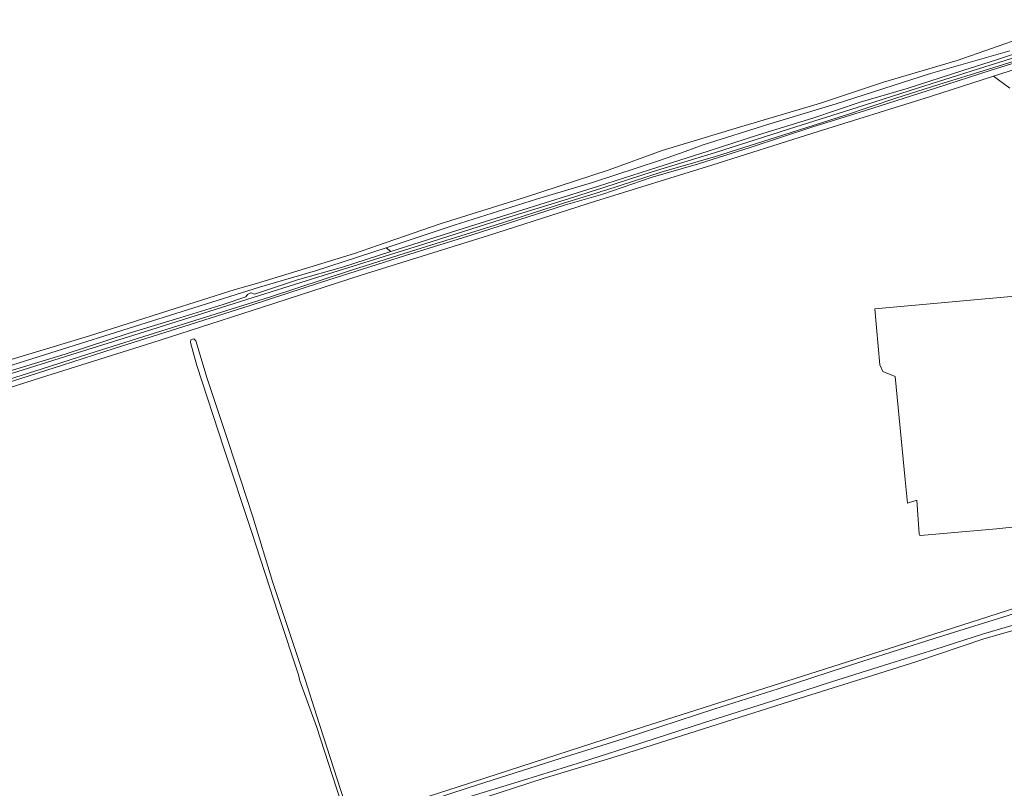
# Model space of a CAD drawing. Header units: metres. Extents: x 168032 to 180145, y 382923 to 399665.
# Tile 287 of 293: x 169970 to 170475, y 397678 to 398072. Entities that reach past the tile are written whole.
import ezdxf

# ---------------------------------------------------------------- set-up
doc = ezdxf.new("R2010")
doc.units = ezdxf.units.M
for name, color, linetype, lineweight in [('B-WE-GR-BEPLANTING_CULTUUR_BOSPLANTSOEN-GV', 8, 'Continuous', 18), ('B-WE-GR-GRAS-GV', 8, 'Continuous', 18), ('B-WE-GR-HOUTWAL-GV', 8, 'Continuous', 18), ('B-WE-OG-TERREIN_CULTUURSCHEIDING-GV', 8, 'Continuous', 18), ('B-WE-OG-WATER_GREPPEL-GV', 8, 'Continuous', 18), ('B-WE-OG-WATER_SLOOT-GV', 8, 'Continuous', 18), ('B-WE-VH-VERHARDING_FUNDERING_ZAND-GV', 8, 'Continuous', 18)]:
    doc.layers.add(name, color=color, linetype=linetype, lineweight=lineweight)

msp = doc.modelspace()

# ---------------------------------------------------------------- linework, layer by layer
at = {"layer": 'B-WE-GR-BEPLANTING_CULTUUR_BOSPLANTSOEN-GV', "flags": 128}
for points in [[(170489.088, 397770.609), (170438.54, 397754.907), (170401.998, 397743.243), (170358.556, 397729.038), (170326.205, 397718.801), (170279.201, 397703.406), (170246.905, 397693.446), (170200.29, 397678.466), (170168.35, 397668.13)], [(170187.195, 397669.776), (170227.539, 397682.152), (170258.282, 397691.704), (170289.173, 397701.589), (170320.338, 397711.61), (170359.157, 397723.998), (170385.959, 397732.682), (170415.941, 397742.055), (170438.934, 397749.336), (170463.944, 397757.357), (170481.924, 397762.613)]]:
    msp.add_lwpolyline(points, dxfattribs=at)
at = {"layer": 'B-WE-GR-GRAS-GV', "flags": 128}
for points in [[(170477.351, 398037.088), (170469.048, 398043.288), (170436.751, 398032.974), (170376.426, 398014.03), (170324.674, 397997.679), (170264.984, 397979.211), (170210.162, 397961.695), (170144.915, 397941.323), (170094.803, 397925.024), (170056.606, 397912.75), (170037.494, 397906.609), (169980.45, 397888.565), (169937.323, 397874.912)], [(170488.277, 397812.997), (170470.535, 397811.25), (170431.646, 397807.82), (170431.029, 397807.889), (170430.892, 397808.643), (170429.644, 397825.825), (170424.833, 397824.279), (170423.669, 397836.282), (170418.534, 397889.236), (170412.216, 397891.807), (170410.702, 397895.331), (170408.209, 397923.996), (170485.54, 397931.071)], [(170168.15, 397670.317), (170200.386, 397680.78), (170202.44, 397681.446), (170281.493, 397707.105), (170405.961, 397746.658), (170490.024, 397773.78)]]:
    msp.add_lwpolyline(points, dxfattribs=at)
msp.add_lwpolyline([(170132.113, 397678.242), (170121.953, 397709.754), (170113.483, 397733.256), (170112.684, 397736.369), (170102.291, 397767.818), (170088.625, 397809.786), (170074.409, 397852.607), (170060.625, 397894.992), (170057.28, 397906.72), (170057.593, 397908.146), (170058.386, 397908.449), (170058.982, 397908.676), (170060.149, 397907.521), (170065.948, 397888.347), (170076.725, 397855.95), (170089.285, 397817.286), (170099.386, 397784.136), (170105.481, 397765.702), (170116.33, 397733.418), (170121.874, 397715.628), (170136.161, 397671.654), (170138.701, 397662.129), (170137.67, 397661.573)], close=True, dxfattribs=at)
at = {"layer": 'B-WE-GR-HOUTWAL-GV', "flags": 128}
msp.add_lwpolyline([(169965.654, 397892.316), (169993.095, 397900.814), (170025.981, 397911.538), (170051.895, 397919.371), (170074.124, 397926.246), (170085.791, 397930.183), (170086.562, 397931.373), (170088.245, 397932.179), (170090.136, 397931.48), (170112.244, 397938.882), (170135.211, 397945.379), (170160.135, 397953.346), (170157.675, 397955.334), (170121.431, 397943.533), (170092.685, 397935.184), (169991.761, 397903.251), (169933.595, 397884.945)], dxfattribs=at)
at = {"layer": 'B-WE-OG-TERREIN_CULTUURSCHEIDING-GV', "flags": 128}
for points in [[(170498.006, 398055.849), (170467.854, 398046.341), (170439.282, 398037.193), (170402.881, 398025.63), (170375.818, 398017.17), (170344.777, 398006.982), (170317.71, 397998.357), (170293.584, 397991.432), (170268.678, 397982.855), (170249.512, 397977.33), (170201.742, 397961.926), (170167.511, 397951.286), (170123.953, 397937.459), (170088.47, 397925.964), (170050.095, 397913.723), (170018.22, 397903.594), (169991.673, 397895.038), (169929.039, 397875.079)], [(169937.323, 397874.912), (169980.45, 397888.565), (170037.494, 397906.609), (170056.606, 397912.75), (170094.803, 397925.024), (170144.915, 397941.323), (170210.162, 397961.695), (170264.984, 397979.211), (170324.674, 397997.679), (170376.426, 398014.03), (170436.751, 398032.974), (170469.048, 398043.288), (170489.286, 398049.75)]]:
    msp.add_lwpolyline(points, dxfattribs=at)
at = {"layer": 'B-WE-OG-WATER_GREPPEL-GV', "flags": 128}
for points in [[(170490.024, 397773.78), (170405.961, 397746.658), (170281.493, 397707.105), (170202.44, 397681.446), (170200.386, 397680.78), (170168.15, 397670.317)], [(170168.35, 397668.13), (170200.29, 397678.466), (170246.905, 397693.446), (170279.201, 397703.406), (170326.205, 397718.801), (170358.556, 397729.038), (170401.998, 397743.243), (170438.54, 397754.907), (170489.088, 397770.609)], [(170481.924, 397762.613), (170463.944, 397757.357), (170438.934, 397749.336), (170415.941, 397742.055), (170385.959, 397732.682), (170359.157, 397723.998), (170320.338, 397711.61), (170289.173, 397701.589), (170258.282, 397691.704), (170227.539, 397682.152), (170187.195, 397669.776)], [(170202.349, 397671.464), (170238.062, 397683.146), (170273.28, 397693.725), (170290.283, 397699.043), (170324.106, 397709.875), (170361.187, 397721.53), (170401.012, 397734.132), (170429.777, 397743.105), (170464.003, 397754.681), (170479.103, 397759.061)]]:
    msp.add_lwpolyline(points, dxfattribs=at)
at = {"layer": 'B-WE-OG-WATER_SLOOT-GV', "flags": 128}
for points in [[(170547.548, 398072.292), (170466.367, 398046.85), (170440.957, 398039.079), (170418.854, 398032.011), (170392.623, 398023.146), (170361.475, 398013.313), (170326.506, 398002.127), (170298.615, 397994.123), (170270.286, 397984.906), (170267.705, 397984.113), (170267.053, 397983.912), (170248.481, 397978.205), (170213.613, 397966.949), (170170.575, 397953.634), (170139.843, 397943.753), (170097.895, 397930.004), (170073.233, 397922.37), (170045.47, 397913.588), (170005.268, 397900.929), (169981.291, 397893.182), (169859.869, 397854.708)], [(169859.869, 397854.708), (169981.291, 397893.182), (170005.268, 397900.929), (170045.47, 397913.588), (170073.233, 397922.37), (170097.895, 397930.004), (170139.843, 397943.753), (170170.575, 397953.634), (170213.613, 397966.949), (170248.481, 397978.205), (170267.053, 397983.912), (170267.705, 397984.113), (170270.286, 397984.906), (170298.615, 397994.123), (170326.506, 398002.127), (170361.475, 398013.313), (170392.623, 398023.146), (170418.854, 398032.011), (170440.957, 398039.079), (170466.367, 398046.85), (170547.548, 398072.292)], [(170487.327, 398057.318), (170470.558, 398051.653), (170453.303, 398046.252), (170424.818, 398036.923), (170400.655, 398030.025), (170376.343, 398021.829), (170348.469, 398013.263), (170322.801, 398004.797), (170311.988, 398001.398), (170296.337, 397996.477), (170266.433, 397986.86), (170197.663, 397965.401), (170160.135, 397953.346), (170135.211, 397945.379), (170112.244, 397938.882), (170090.136, 397931.48), (170088.245, 397932.179), (170086.562, 397931.373), (170085.791, 397930.183), (170074.124, 397926.246), (170051.895, 397919.371), (170025.981, 397911.538), (169993.095, 397900.814), (169965.654, 397892.316)], [(169929.039, 397875.079), (169991.673, 397895.038), (170018.22, 397903.594), (170050.095, 397913.723), (170088.47, 397925.964), (170123.953, 397937.459), (170167.511, 397951.286), (170201.742, 397961.926), (170249.512, 397977.33), (170268.678, 397982.855), (170293.584, 397991.432), (170317.71, 397998.357), (170344.777, 398006.982), (170375.818, 398017.17), (170402.881, 398025.63), (170439.282, 398037.193), (170467.854, 398046.341), (170498.006, 398055.849)], [(169952.91, 397886.901), (169999.311, 397901.395), (170033.749, 397912.286), (170083.463, 397927.888), (170122.557, 397940.225), (170177.534, 397957.419), (170216.683, 397969.839), (170251.044, 397980.435), (170266.572, 397985.333), (170267.221, 397985.538), (170269.24, 397986.175), (170294.102, 397994.209), (170326.44, 398004.119), (170367.604, 398017.325), (170399.083, 398027.281), (170430.093, 398037.198), (170464.504, 398048.134), (170488.143, 398055.534)], [(170488.143, 398055.534), (170464.504, 398048.134), (170430.093, 398037.198), (170399.083, 398027.281), (170367.604, 398017.325), (170326.44, 398004.119), (170294.102, 397994.209), (170269.24, 397986.175), (170267.221, 397985.538), (170266.572, 397985.333), (170251.044, 397980.435), (170216.683, 397969.839), (170177.534, 397957.419), (170122.557, 397940.225), (170083.463, 397927.888), (170033.749, 397912.286), (169999.311, 397901.395), (169952.91, 397886.901)]]:
    msp.add_lwpolyline(points, dxfattribs=at)
at = {"layer": 'B-WE-VH-VERHARDING_FUNDERING_ZAND-GV', "flags": 128}
for points in [[(170485.641, 398063.738), (170450.311, 398051.326), (170412.566, 398040.289), (170380.379, 398029.456), (170337.049, 398016.607), (170299.109, 398005.213), (170271.938, 397995.325), (170228.528, 397981.059), (170185.325, 397967.514), (170153.205, 397956.429), (170141.496, 397952.388), (170091.203, 397937.06), (170080.186, 397933.98), (170045.789, 397922.969), (170005.117, 397910.04), (169963.707, 397897.48)], [(169933.595, 397884.945), (169991.761, 397903.251), (170092.685, 397935.184), (170121.431, 397943.533), (170157.675, 397955.334), (170192.53, 397966.971), (170234.682, 397980.159), (170263.399, 397988.807), (170297.841, 398000.029), (170310.985, 398004.708), (170320.105, 398008.148), (170353.798, 398018.788), (170388.415, 398029.134), (170436.677, 398044.69), (170477.36, 398056.393)]]:
    msp.add_lwpolyline(points, dxfattribs=at)

doc.saveas('drawing.dxf')
